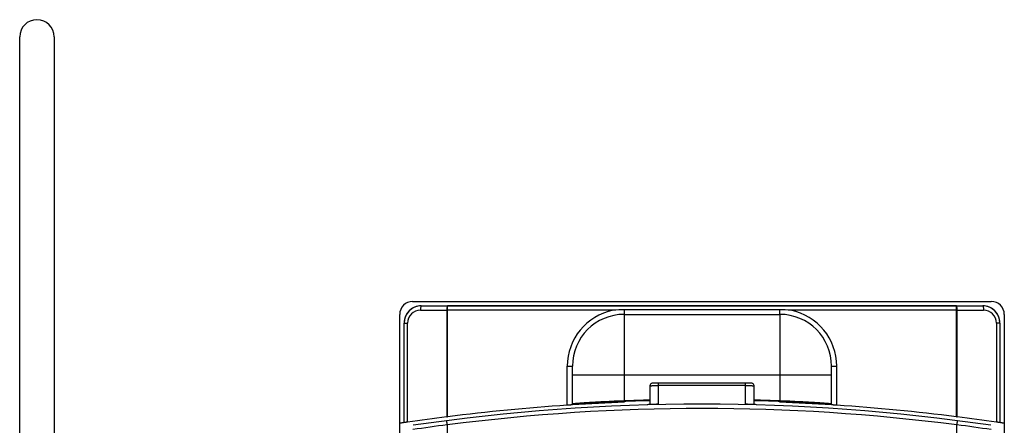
# Model space of a CAD drawing. Header units: millimetres. Extents: x 1117 to 38156, y -1945 to 7303.
# Tile 672 of 831: x 22860 to 22974, y 1952 to 1999. Entities that reach past the tile are written whole.
import ezdxf

# ---------------------------------------------------------------- set-up
doc = ezdxf.new("R2010")
doc.units = ezdxf.units.MM

msp = doc.modelspace()

# ---------------------------------------------------------------- linework, layer by layer
at = {"linetype": 'Continuous'}
for p, q in [((22859.958, 1014.608), (22859.958, 1996.608)), ((22863.958, 1996.608), (22863.958, 1014.608))]:
    msp.add_line(p, q, dxfattribs=at)
at = {"color": 7, "linetype": 'Continuous'}
for p, q in [((22905.458, 1965.998), (22972.458, 1965.998)), ((22906.458, 1965.498), (22971.458, 1965.498)), ((22906.458, 1965.498), (22906.458, 1965.482)), ((22906.458, 1965.482), (22909.508, 1965.472)), ((22968.409, 1965.472), (22909.508, 1965.472)), ((22909.508, 1952.652), (22909.508, 1965.472)), ((22968.409, 1965.472), (22971.458, 1965.482)), ((22968.409, 1952.652), (22968.409, 1965.472)), ((22971.458, 1965.498), (22971.458, 1965.482)), ((22903.958, 1795.998), (22903.958, 1964.498)), ((22906.36, 1964.982), (22909.41, 1964.972)), ((22928.669, 1964.972), (22909.41, 1964.972)), ((22909.41, 1964.972), (22909.41, 1952.64)), ((22929.958, 1964.498), (22947.958, 1964.498)), ((22929.958, 1964.498), (22929.958, 1954.483)), ((22947.958, 1965.032), (22929.959, 1965.032)), ((22947.958, 1964.498), (22947.958, 1954.483)), ((22968.507, 1964.972), (22949.247, 1964.972)), ((22968.507, 1964.972), (22971.556, 1964.982)), ((22968.507, 1952.64), (22968.507, 1964.972)), ((22973.958, 1964.498), (22973.958, 1795.998)), ((22904.458, 1963.498), (22904.871, 1963.498)), ((22904.458, 1951.979), (22904.458, 1963.498)), ((22904.469, 1951.975), (22904.469, 1963.498)), ((22904.871, 1952.03), (22904.871, 1963.498)), ((22973.458, 1963.498), (22973.046, 1963.498)), ((22973.046, 1963.498), (22973.046, 1952.03)), ((22973.448, 1963.498), (22973.448, 1951.975)), ((22973.458, 1963.498), (22973.458, 1951.979)), ((22923.358, 1958.498), (22923.958, 1958.498)), ((22923.358, 1953.982), (22923.358, 1958.498)), ((22923.958, 1954.026), (22923.958, 1958.498)), ((22923.958, 1957.498), (22953.958, 1957.498)), ((22953.958, 1958.498), (22954.558, 1958.498)), ((22953.958, 1954.026), (22953.958, 1958.498)), ((22954.558, 1953.982), (22954.558, 1958.498)), ((22933.52, 1956.549), (22933.39, 1956.547)), ((22933.683, 1956.551), (22933.52, 1956.549)), ((22933.875, 1956.551), (22933.683, 1956.551)), ((22944.063, 1956.551), (22933.875, 1956.551)), ((22933.934, 1954.093), (22933.934, 1956.551)), ((22943.983, 1954.093), (22943.983, 1956.551)), ((22944.259, 1956.55), (22944.063, 1956.551)), ((22932.934, 1956.239), (22932.934, 1954.067)), ((22943.983, 1956.251), (22933.934, 1956.251)), ((22944.983, 1954.067), (22944.983, 1956.239)), ((22904.458, 1951.979), (22904.469, 1951.975)), ((22909.41, 1952.64), (22909.508, 1952.652)), ((22968.409, 1952.652), (22968.507, 1952.64)), ((22973.458, 1951.979), (22973.448, 1951.975)), ((22909.458, 1951.701), (22909.458, 1867.318)), ((22968.458, 1867.318), (22968.458, 1951.701))]:
    msp.add_line(p, q, dxfattribs=at)
for points in [[(22933.39, 1956.547), (22933.339, 1956.546), (22933.296, 1956.544), (22933.261, 1956.543), (22933.232, 1956.541), (22933.205, 1956.539), (22933.164, 1956.531), (22933.105, 1956.51), (22933.043, 1956.471), (22932.989, 1956.412), (22932.95, 1956.335), (22932.934, 1956.239)], [(22944.983, 1956.239), (22944.982, 1956.253), (22944.963, 1956.345), (22944.92, 1956.423), (22944.861, 1956.48), (22944.798, 1956.517), (22944.74, 1956.534), (22944.703, 1956.54), (22944.675, 1956.542), (22944.641, 1956.544), (22944.601, 1956.545), (22944.552, 1956.546), (22944.493, 1956.548), (22944.424, 1956.549), (22944.259, 1956.55)]]:
    msp.add_lwpolyline(points, dxfattribs=at)
at = {"linetype": 'Continuous'}
msp.add_arc((22861.958, 1996.608), 2, 0, 180, dxfattribs=at)
at = {"color": 7, "linetype": 'Continuous'}
for centre, radius, start, end in [((22905.458, 1964.498), 1.5, 90, 180), ((22906.458, 1963.498), 2, 90, 180), ((22906.453, 1963.498), 1.984, 89.85075, 179.99929), ((22971.458, 1963.498), 2, 0, 90), ((22971.464, 1963.498), 1.984, 0.00071, 90.14925), ((22972.458, 1964.498), 1.5, 0, 90), ((22906.355, 1963.498), 1.484, 89.8003, 179.99933), ((22929.958, 1958.498), 6.6, 101.26121, 180), ((22929.958, 1958.498), 6, 90, 180), ((22929.96, 1951.258), 13.774, 90.00646, 95.36065), ((22947.956, 1951.256), 13.776, 84.6396, 89.99274), ((22947.958, 1958.498), 6, 0, 90), ((22947.958, 1958.498), 6.6, 0, 78.73849), ((22971.562, 1963.498), 1.484, 0.00066, 90.19971), ((22938.958, 1724.441), 229.667, 81.62538, 98.37462), ((22938.958, 1718.623), 235.962, 91.46321, 93.64594), ((22938.958, 1718.623), 235.875, 92.18463, 93.6462), ((22938.958, 1718.623), 236.032, 91.46259, 92.18524), ((22932.918, 1953.262), 0.806, 91.63585, 110.97864), ((22938.958, 1732.149), 222.001, 91.29682, 91.5652), ((22938.958, 1732.149), 222.001, 88.4348, 88.70318), ((22938.958, 1718.623), 236.032, 87.81476, 88.53741), ((22938.958, 1718.623), 235.962, 86.35406, 88.53679), ((22944.999, 1953.262), 0.806, 69.01533, 88.36392), ((22938.958, 1718.623), 235.875, 86.3538, 87.81537), ((22938.958, 1724.441), 229.167, 82.60395, 97.39605), ((22938.958, 1718.623), 235.875, 93.79212, 97.17246), ((22938.958, 1718.623), 235.875, 82.82754, 86.20788), ((22938.958, 1718.623), 235.875, 98.3088, 98.53407), ((22938.958, 1718.623), 235.892, 98.40985, 98.53263), ((22938.958, 1718.623), 235.875, 81.46593, 81.6912), ((22938.958, 1718.623), 235.892, 81.46737, 81.59015), ((22938.861, 1724.437), 229.171, 97.37154, 98.37461), ((22939.056, 1724.437), 229.171, 81.62539, 82.62846)]:
    msp.add_arc(centre, radius, start, end, dxfattribs=at)
for centre, start_param, end_param in [((22938.547, 1718.623), 1.6946665, 1.7140876), ((22939.37, 1718.623), 1.427505, 1.4469261)]:
    msp.add_ellipse(centre, major_axis=(235.824, 0), ratio=0.9999985, start_param=start_param, end_param=end_param, dxfattribs=at)
for points, knots in [([(22906.458, 1965.482), (22906.451, 1965.482), (22906.435, 1965.469), (22906.418, 1965.438), (22906.402, 1965.391), (22906.382, 1965.301), (22906.365, 1965.163), (22906.361, 1965.046), (22906.36, 1964.982)], [0, 0, 0, 0, 0.04193, 0.1082109, 0.20335, 0.325752, 0.6370543, 1, 1, 1, 1]), ([(22909.508, 1965.472), (22909.501, 1965.471), (22909.484, 1965.458), (22909.468, 1965.427), (22909.452, 1965.38), (22909.431, 1965.29), (22909.415, 1965.152), (22909.41, 1965.035), (22909.41, 1964.972)], [0, 0, 0, 0, 0.0419527, 0.1082453, 0.2032972, 0.3257975, 0.6370223, 1, 1, 1, 1]), ([(22968.507, 1964.972), (22968.507, 1965.035), (22968.502, 1965.152), (22968.485, 1965.29), (22968.465, 1965.38), (22968.449, 1965.427), (22968.433, 1965.458), (22968.416, 1965.471), (22968.409, 1965.472)], [0, 0, 0, 0, 0.362978, 0.6742026, 0.7967029, 0.8917547, 0.9580473, 1, 1, 1, 1]), ([(22971.458, 1965.482), (22971.466, 1965.482), (22971.482, 1965.469), (22971.498, 1965.438), (22971.515, 1965.391), (22971.535, 1965.301), (22971.552, 1965.163), (22971.556, 1965.046), (22971.556, 1964.982)], [0, 0, 0, 0, 0.0419301, 0.108211, 0.2033501, 0.3257521, 0.6370544, 1, 1, 1, 1]), ([(22929.959, 1965.032), (22929.958, 1964.905), (22929.959, 1964.74), (22929.958, 1964.562), (22929.959, 1964.511), (22929.959, 1964.498)], [0, 0, 0, 0, 0.7134614, 0.9259192, 1, 1, 1, 1]), ([(22947.958, 1964.498), (22947.958, 1964.511), (22947.959, 1964.589), (22947.958, 1964.767), (22947.959, 1964.932), (22947.958, 1965.032)], [0, 0, 0, 0, 0.0740801, 0.4364717, 1, 1, 1, 1]), ([(22932.934, 1956.239), (22932.934, 1956.24), (22932.937, 1956.24), (22932.94, 1956.241), (22932.946, 1956.241), (22932.958, 1956.242), (22932.98, 1956.243), (22933.013, 1956.244), (22933.055, 1956.245), (22933.105, 1956.246), (22933.164, 1956.247), (22933.256, 1956.248), (22933.386, 1956.249), (22933.556, 1956.251), (22933.742, 1956.251), (22933.869, 1956.251), (22933.934, 1956.251)], [0, 0, 0, 0, 0.001367, 0.0050493, 0.0110999, 0.0195131, 0.0433725, 0.0764668, 0.1184381, 0.1688707, 0.2273328, 0.2932377, 0.444669, 0.617451, 0.8051752, 1, 1, 1, 1]), ([(22943.983, 1956.251), (22944.048, 1956.251), (22944.175, 1956.251), (22944.36, 1956.251), (22944.531, 1956.249), (22944.661, 1956.248), (22944.753, 1956.247), (22944.811, 1956.246), (22944.862, 1956.245), (22944.904, 1956.244), (22944.936, 1956.243), (22944.958, 1956.242), (22944.971, 1956.241), (22944.977, 1956.241), (22944.98, 1956.24), (22944.983, 1956.24), (22944.983, 1956.239)], [0, 0, 0, 0, 0.1948254, 0.3825502, 0.5553326, 0.706764, 0.772669, 0.831131, 0.8815635, 0.9235347, 0.9566287, 0.9804878, 0.9889007, 0.9949511, 0.9986333, 1, 1, 1, 1]), ([(22923.958, 1954.026), (22923.958, 1954.026), (22923.957, 1954.026), (22923.955, 1954.025), (22923.951, 1954.025), (22923.944, 1954.024), (22923.931, 1954.022), (22923.911, 1954.021), (22923.886, 1954.019), (22923.856, 1954.016), (22923.821, 1954.014), (22923.765, 1954.01), (22923.687, 1954.004), (22923.585, 1953.997), (22923.474, 1953.989), (22923.397, 1953.984), (22923.358, 1953.982)], [0, 0, 0, 0, 0.001312, 0.0049921, 0.0110578, 0.0194956, 0.0434167, 0.0765838, 0.1186415, 0.1691547, 0.2276785, 0.293634, 0.4451036, 0.6178193, 0.8053773, 1, 1, 1, 1]), ([(22929.958, 1954.483), (22929.568, 1954.469), (22928.803, 1954.437), (22927.86, 1954.391), (22927.14, 1954.353), (22926.636, 1954.325), (22926.165, 1954.297), (22925.73, 1954.269), (22925.336, 1954.243), (22924.986, 1954.218), (22924.684, 1954.196), (22924.464, 1954.178), (22924.314, 1954.166), (22924.222, 1954.158), (22924.143, 1954.15), (22924.079, 1954.144), (22924.028, 1954.138), (22923.995, 1954.134), (22923.976, 1954.131), (22923.967, 1954.129), (22923.962, 1954.127), (22923.958, 1954.126), (22923.958, 1954.126)], [0, 0, 0, 0, 0.1948513, 0.3822339, 0.4708586, 0.5549751, 0.6337585, 0.7064615, 0.7723767, 0.8308785, 0.8813874, 0.9234256, 0.9411306, 0.9565697, 0.969708, 0.9805109, 0.9889476, 0.995004, 0.9971374, 0.9986743, 0.9996185, 1, 1, 1, 1]), ([(22953.958, 1954.126), (22953.958, 1954.126), (22953.955, 1954.127), (22953.95, 1954.129), (22953.941, 1954.131), (22953.922, 1954.134), (22953.889, 1954.138), (22953.838, 1954.144), (22953.774, 1954.15), (22953.695, 1954.158), (22953.603, 1954.166), (22953.453, 1954.178), (22953.232, 1954.196), (22952.93, 1954.218), (22952.581, 1954.243), (22952.187, 1954.269), (22951.752, 1954.297), (22951.28, 1954.325), (22950.777, 1954.353), (22950.057, 1954.391), (22949.114, 1954.437), (22948.349, 1954.469), (22947.958, 1954.483)], [0, 0, 0, 0, 0.0003815, 0.0013257, 0.0028626, 0.004996, 0.0110524, 0.0194891, 0.030292, 0.0434303, 0.0588694, 0.0765744, 0.1186126, 0.1691215, 0.2276233, 0.2935385, 0.3662415, 0.4450249, 0.5291414, 0.6177661, 0.8051487, 1, 1, 1, 1]), ([(22954.558, 1953.982), (22954.519, 1953.984), (22954.443, 1953.989), (22954.332, 1953.997), (22954.23, 1954.004), (22954.151, 1954.01), (22954.096, 1954.014), (22954.061, 1954.016), (22954.031, 1954.019), (22954.006, 1954.021), (22953.986, 1954.022), (22953.973, 1954.024), (22953.965, 1954.025), (22953.962, 1954.025), (22953.96, 1954.026), (22953.958, 1954.026), (22953.958, 1954.026)], [0, 0, 0, 0, 0.1946226, 0.3821829, 0.5549025, 0.7063722, 0.7723265, 0.8308495, 0.8813613, 0.9234174, 0.9565835, 0.9805043, 0.988942, 0.9950078, 0.998688, 1, 1, 1, 1]), ([(22904.871, 1952.03), (22904.819, 1952.022), (22904.743, 1952.012), (22904.648, 1951.998), (22904.589, 1951.99), (22904.541, 1951.984), (22904.508, 1951.979), (22904.488, 1951.977), (22904.479, 1951.976), (22904.473, 1951.976), (22904.47, 1951.975), (22904.469, 1951.975)], [0, 0, 0, 0, 0.3904699, 0.5617261, 0.7100722, 0.8312328, 0.9216843, 0.9543982, 0.978449, 0.9936905, 1, 1, 1, 1]), ([(22909.458, 1951.714), (22909.45, 1951.776), (22909.44, 1951.866), (22909.431, 1951.982), (22909.428, 1952.055), (22909.427, 1952.114), (22909.429, 1952.16), (22909.432, 1952.187), (22909.439, 1952.203), (22909.444, 1952.204)], [0, 0, 0, 0, 0.3799863, 0.5508541, 0.7002427, 0.8229191, 0.9148788, 0.973297, 1, 1, 1, 1]), ([(22968.473, 1952.204), (22968.478, 1952.203), (22968.484, 1952.187), (22968.488, 1952.16), (22968.49, 1952.114), (22968.489, 1952.055), (22968.486, 1951.982), (22968.477, 1951.866), (22968.467, 1951.776), (22968.459, 1951.714)], [0, 0, 0, 0, 0.026703, 0.0851212, 0.1770809, 0.2997573, 0.4491459, 0.6200137, 1, 1, 1, 1]), ([(22973.448, 1951.975), (22973.447, 1951.975), (22973.444, 1951.976), (22973.438, 1951.976), (22973.428, 1951.977), (22973.409, 1951.979), (22973.376, 1951.984), (22973.328, 1951.99), (22973.269, 1951.998), (22973.173, 1952.012), (22973.098, 1952.022), (22973.046, 1952.03)], [0, 0, 0, 0, 0.0063095, 0.021551, 0.0456018, 0.0783157, 0.1687672, 0.2899278, 0.4382739, 0.6095301, 1, 1, 1, 1])]:
    msp.add_open_spline(points, degree=3, knots=knots, dxfattribs=at)
for points in [[(22909.458, 1951.701), (22909.458, 1951.706), (22909.458, 1951.71), (22909.457, 1951.714)], [(22968.459, 1951.714), (22968.459, 1951.71), (22968.458, 1951.706), (22968.459, 1951.702)]]:
    msp.add_open_spline(points, degree=3, dxfattribs=at)

doc.saveas('drawing.dxf')
